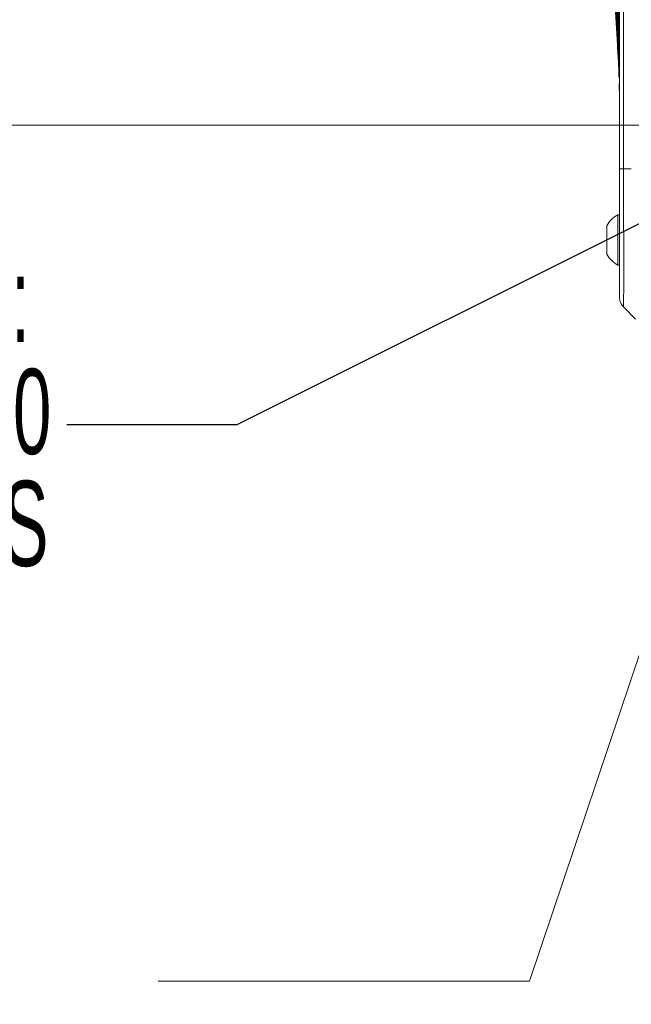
# Model space of a CAD drawing. Header units: millimetres. Extents: x 0 to 1118, y 0 to 864.
# Tile 474 of 512: x 766 to 789, y 512 to 548. Entities that reach past the tile are written whole.
import ezdxf

# ---------------------------------------------------------------- set-up
doc = ezdxf.new("R2010")
doc.units = ezdxf.units.MM
doc.styles.add('SLDTEXTSTYLE0', font='TXT', dxfattribs={"width": 0.605})
doc.dimstyles.new('SLDDIMSTYLE12', dxfattribs={"dimtxt": 3.175, "dimasz": 3.302, "dimexe": 0, "dimexo": 0.0625, "dimgap": 0.79375, "dimtad": 0, "dimtih": 1, "dimtoh": 1, "dimdec": 1, "dimlfac": 4, "dimrnd": 1e-09, "dimzin": 12, "dimdsep": 46, "dimtxsty": 'SLDTEXTSTYLE0', "dimsah": 1, "dimcen": 0, "dimadec": 0, "dimazin": 3, "dimtfac": 1, "dimtofl": 0, "dimtmove": 0, "dimatfit": 3, "dimfxl": 1, "dimfrac": 2, "dimtolj": 1, "dimtzin": 12, "dimarcsym": 0})
doc.dimstyles.new('SLDDIMSTYLE4', dxfattribs={"dimtxt": 3.175, "dimasz": 3.302, "dimexe": 0, "dimexo": 0.0625, "dimgap": 0.79375, "dimtad": 0, "dimtih": 1, "dimtoh": 1, "dimlfac": 4, "dimrnd": 1e-09, "dimzin": 4, "dimdsep": 46, "dimtxsty": 'SLDTEXTSTYLE0', "dimsah": 1, "dimcen": 0.09, "dimadec": 0, "dimazin": 1, "dimtfac": 1, "dimtofl": 0, "dimtmove": 0, "dimatfit": 3, "dimfxl": 1, "dimfrac": 2, "dimtolj": 1, "dimtzin": 12, "dimarcsym": 0})
doc.dimstyles.new('SLDDIMSTYLE5', dxfattribs={"dimtxt": 0.18, "dimasz": 3.302, "dimexe": 0, "dimexo": 0.0625, "dimgap": 0, "dimtad": 0, "dimtih": 1, "dimtoh": 1, "dimdec": 0, "dimrnd": 1e-09, "dimzin": 0, "dimdsep": 46, "dimtxsty": 'Standard', "dimsah": 1, "dimcen": 0.09, "dimadec": 0, "dimazin": 0, "dimtfac": 3.302, "dimtdec": 0, "dimtofl": 0, "dimtmove": 0, "dimatfit": 3, "dimfxl": 1, "dimfrac": 2, "dimtolj": 1, "dimtzin": 0, "dimarcsym": 0})
doc.dimstyles.new('SLDDIMSTYLE8', dxfattribs={"dimtxt": 3.175, "dimasz": 3.302, "dimexe": 0, "dimexo": 0.0625, "dimgap": 0.79375, "dimtad": 0, "dimtih": 1, "dimtoh": 1, "dimlfac": 4, "dimrnd": 1e-09, "dimzin": 12, "dimdsep": 46, "dimtxsty": 'SLDTEXTSTYLE0', "dimsah": 1, "dimcen": 0.09, "dimadec": 0, "dimazin": 3, "dimtfac": 1, "dimtofl": 0, "dimtmove": 0, "dimatfit": 3, "dimfxl": 1, "dimfrac": 2, "dimtolj": 1, "dimtzin": 12, "dimarcsym": 0})

# ---------------------------------------------------------------- blocks, each defined once
blk = doc.blocks.new('_D_29')
at = {"color": 7, "linetype": 'Continuous', "lineweight": 0}
for p, q in [((874.435, 619.534), (698.437, 619.534)), ((700.037, 619.534), (700.037, 584.47)), ((700.037, 544.534), (700.037, 579.598)), ((794.435, 544.534), (698.437, 544.534))]:
    blk.add_line(p, q, dxfattribs=at)
for points in [[(700.037, 619.534), (699.529, 616.232), (700.545, 616.232)], [(700.037, 544.534), (700.545, 547.836), (699.529, 547.836)]]:
    blk.add_solid(points, dxfattribs=at)
at = {"color": 7, "linetype": 'Continuous', "lineweight": 0, "insert": (698.463, 583.69), "char_height": 3.175, "attachment_point": 1, "style": 'SLDTEXTSTYLE0'}
blk.add_mtext('C', dxfattribs=at)
blk = doc.blocks.new('_D_35')
at = {"color": 7, "linetype": 'Continuous', "lineweight": 0}
for p, q in [((794.435, 677.284), (669.723, 677.284)), ((671.323, 677.284), (671.323, 613.345)), ((671.323, 544.534), (671.323, 608.473)), ((791.287, 544.534), (669.723, 544.534))]:
    blk.add_line(p, q, dxfattribs=at)
for points in [[(671.323, 677.284), (670.815, 673.982), (671.831, 673.982)], [(671.323, 544.534), (671.831, 547.836), (670.815, 547.836)]]:
    blk.add_solid(points, dxfattribs=at)
at = {"color": 7, "linetype": 'Continuous', "lineweight": 0, "insert": (664.653, 612.565), "char_height": 3.175, "attachment_point": 1, "style": 'SLDTEXTSTYLE0'}
blk.add_mtext('531.00', dxfattribs=at)
blk = doc.blocks.new('_D_36')
at = {"color": 7, "linetype": 'Continuous', "lineweight": 0}
for p, q in [((795.194, 542.034), (785.305, 512.63)), ((785.305, 512.63), (771.463, 512.63))]:
    blk.add_line(p, q, dxfattribs=at)
blk.add_solid([(795.194, 542.034), (793.66, 539.066), (794.623, 538.742)], dxfattribs=at)
at = {"color": 7, "linetype": 'Continuous', "lineweight": 0, "char_height": 3.175, "attachment_point": 1, "style": 'SLDTEXTSTYLE0'}
for s, insert in [('%%c', (749.878, 521.481)), ('21.1', (754.507, 521.49)), ('4X', (743.329, 521.49)), ('2 SIDES', (744.797, 516.608)), ('SURFACES ALSO', (734.862, 511.735)), ('ACT AS STACKING POINTS', (725.39, 506.863))]:
    blk.add_mtext(s, dxfattribs=dict(at, insert=insert))
blk = doc.blocks.new('SW_SYMBOL_HOLE_DEPTH')
at = {"color": 0, "linetype": 'Continuous', "lineweight": 0}
for p, q in [((0, 875), (800, 875)), ((400, 875), (400, 75)), ((100, 555), (400, 75)), ((700, 555), (400, 75))]:
    blk.add_line(p, q, dxfattribs=at)
blk = doc.blocks.new('SW_NOTE_18')
at = {"color": 0, "linetype": 'Continuous', "lineweight": 0, "xscale": 0.0040927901, "yscale": 0.0040927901, "zscale": 0.0040927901}
blk.add_blockref('SW_SYMBOL_HOLE_DEPTH', (-13.292, -1.547), dxfattribs=at)
at = {"color": 0, "linetype": 'Continuous', "lineweight": 0, "char_height": 3.175, "attachment_point": 3, "style": 'SLDTEXTSTYLE0'}
for s, insert in [('RIGGING POINTS:', (-1.364, 6.262)), ('4X M12 X 1.75', (-15.085, 2.087)), ('24.0', (-0.572, 2.087)), ('2 SIDES', (-0.678, -2.088))]:
    blk.add_mtext(s, dxfattribs=dict(at, insert=insert))

msp = doc.modelspace()

# ---------------------------------------------------------------- linework, layer by layer
at = {"color": 7, "linetype": 'Continuous', "lineweight": 15}
for p, q in [((788.6598, 542.9095), (788.6598, 549.2722)), ((788.624, 546.8961), (788.5904, 547.4277)), ((788.6267, 546.7963), (788.6271, 546.8043)), ((788.6331, 546.8001), (788.6331, 546.7984)), ((788.6436, 546.8137), (788.6438, 546.8052)), ((788.6439, 546.8008), (788.6439, 546.7992)), ((788.6551, 546.8011), (788.6551, 546.7995)), ((788.6559, 546.8269), (788.6598, 546.8318)), ((788.656, 546.8402), (788.6598, 546.8424)), ((788.656, 546.8402), (788.6598, 546.8424)), ((788.6598, 542.7589), (788.6598, 542.9095)), ((788.6598, 541.2), (788.5948, 541.2)), ((788.5948, 541.2), (788.5948, 539.325)), ((788.1898, 540.7902), (788.1898, 539.7347)), ((788.5948, 539.325), (788.6598, 539.325)), ((789.2634, 537.3053), (788.8062, 537.7625))]:
    msp.add_line(p, q, dxfattribs=at)
at = {"color": 9, "linetype": 'Continuous', "lineweight": 0}
for p, q in [((788.8063, 549.2783), (788.8063, 542.909)), ((788.6065, 547.9074), (788.6253, 547.6483)), ((789.1025, 542.9089), (788.8063, 542.9089))]:
    msp.add_line(p, q, dxfattribs=at)
at = {"color": 9, "linetype": 'Continuous', "lineweight": 0, "flags": 128}
msp.add_lwpolyline([(788.655, 546.897), (788.658, 546.8971), (788.6598, 546.8972)], dxfattribs=at)
at = {"color": 7, "linetype": 'Continuous', "lineweight": 15, "flags": 128}
for points in [[(788.6561, 546.8438), (788.6559, 546.8437), (788.6598, 546.8453)], [(788.631, 546.815), (788.6312, 546.8156), (788.6338, 546.8214)], [(788.6382, 546.8146), (788.6387, 546.8157), (788.6426, 546.8239)], [(788.6451, 546.8277), (788.6489, 546.8323), (788.6542, 546.8372)], [(788.6472, 546.8161), (788.6515, 546.8247), (788.6541, 546.8285)], [(788.6472, 546.8161), (788.6515, 546.8247), (788.6541, 546.8285)], [(788.65, 546.8157), (788.6502, 546.816), (788.6541, 546.8241)], [(788.656, 546.8386), (788.6563, 546.8388), (788.6598, 546.8411)], [(788.6562, 546.8311), (788.6575, 546.8324), (788.6598, 546.8348)], [(788.6562, 546.8311), (788.6575, 546.8324), (788.6598, 546.8348)], [(788.6563, 546.8437), (788.6564, 546.8437), (788.6598, 546.8451)], [(788.6563, 546.8432), (788.6573, 546.8437), (788.6598, 546.8448)], [(788.6585, 546.8163), (788.6585, 546.8164), (788.6598, 546.8194)], [(788.6585, 546.8163), (788.6585, 546.8164), (788.6598, 546.8194)]]:
    msp.add_lwpolyline(points, dxfattribs=at)
at = {"color": 9, "linetype": 'Continuous', "lineweight": 0}
for centre, radius, start, end in [((788.6116, 548.2194), 1.323, 271.39799, 271.79211), ((788.6455, 547.75), 0.8526, 270.68341, 270.96231)]:
    msp.add_arc(centre, radius, start, end, dxfattribs=at)
at = {"color": 7, "linetype": 'Continuous', "lineweight": 15}
for centre, radius, start, end in [((788.6773, 546.7982), 0.0501, 150.65305, 182.24703), ((788.6767, 546.7982), 0.05, 116.70598, 147.7316), ((788.6768, 546.7987), 0.0494, 116.98837, 148.8994), ((788.678, 546.7983), 0.0499, 118.37266, 149.8178), ((788.6832, 546.7982), 0.05, 125.47658, 159.9308), ((788.6833, 546.7981), 0.0501, 125.51691, 159.96123), ((789.1335, 540.2625), 1.0813, 119.88215, 150.7838), ((789.1335, 540.2625), 1.0813, 209.2162, 240.11785)]:
    msp.add_arc(centre, radius, start, end, dxfattribs=at)
for points, knots in [([(782.1247, 572.1109), (782.7688, 570.6197), (784.0592, 567.6318), (785.6552, 563.0182), (786.7638, 559.1001), (787.487, 555.9251), (787.9937, 553.2324), (788.43, 550.2245), (788.5631, 548.0071), (788.6298, 546.8963)], [0, 0, 0, 0, 0.1860279, 0.3727113, 0.5587335, 0.6521885, 0.7456399, 0.8725715, 1, 1, 1, 1]), ([(782.7486, 571.1056), (783.3629, 569.6018), (784.5936, 566.589), (786.0992, 561.9451), (787.1263, 558.0045), (787.7773, 554.8132), (788.1875, 552.295), (788.5077, 549.656), (788.5968, 547.8173), (788.6414, 546.8967)], [0, 0, 0, 0, 0.1944852, 0.3896503, 0.5841316, 0.6818717, 0.779607, 0.8896418, 1, 1, 1, 1]), ([(788.6439, 546.8967), (788.6013, 547.8131), (788.5161, 549.6487), (788.2018, 552.281), (787.7974, 554.7929), (787.1525, 557.9854), (786.1324, 561.9264), (784.6318, 566.5806), (783.4061, 569.5955), (782.7922, 571.1056)], [0, 0, 0, 0, 0.10986955, 0.22009694, 0.31736425, 0.41463629, 0.61020457, 0.80475395, 1, 1, 1, 1]), ([(783.3633, 570.2549), (783.9463, 568.7387), (785.1142, 565.7011), (786.288, 561.8044), (787.0884, 558.6504), (787.6055, 556.2645), (788.0361, 553.8571), (788.3576, 551.4892), (788.579, 549.1682), (788.6288, 547.6548), (788.6538, 546.8973)], [0, 0, 0, 0, 0.20237182, 0.40544929, 0.50665063, 0.60784892, 0.70959845, 0.81134165, 0.90556733, 1, 1, 1, 1]), ([(783.9667, 569.5574), (784.5165, 568.0289), (785.618, 564.9666), (786.7881, 560.7531), (787.6284, 556.9821), (788.1911, 553.6664), (788.5646, 550.3055), (788.6598, 548.043), (788.6598, 546.9095), (788.6598, 546.9095)], [0, 0, 0, 0, 0.2095833, 0.4199011, 0.5638164, 0.7080879, 0.8537118, 0.9999994, 1, 1, 1, 1]), ([(784.5567, 569.0123), (785.0716, 567.4718), (786.1031, 564.3852), (787.0989, 560.4448), (787.7451, 557.267), (788.1385, 554.874), (788.4361, 552.462), (788.6175, 550.1048), (788.6598, 548.5529), (788.6598, 547.8128), (788.6598, 547.8128)], [0, 0, 0, 0, 0.22461658, 0.45003147, 0.56157359, 0.67311092, 0.78537528, 0.89763037, 0.99999931, 1, 1, 1, 1]), ([(788.6272, 546.7962), (788.6272, 546.7967), (788.6272, 546.798), (788.6267, 546.8099), (788.6259, 546.8325), (788.6247, 546.8624), (788.6237, 546.8849), (788.6233, 546.8961)], [0, 0, 0, 0, 0.1416764, 0.356489, 0.5710862, 0.7855812, 1, 1, 1, 1]), ([(788.624, 546.8961), (788.6243, 546.8887), (788.625, 546.8702), (788.6262, 546.8422), (788.6272, 546.8168), (788.6279, 546.7996), (788.628, 546.7974), (788.6281, 546.7963)], [0, 0, 0, 0, 0.1406706, 0.3552969, 0.5701164, 0.7850193, 1, 1, 1, 1]), ([(788.6327, 546.8131), (788.6325, 546.8196), (788.6321, 546.8329), (788.631, 546.8627), (788.6302, 546.8851), (788.6298, 546.8963)], [0, 0, 0, 0, 0.3180863, 0.6591079, 1, 1, 1, 1]), ([(788.6317, 546.8963), (788.6319, 546.889), (788.6326, 546.8704), (788.6337, 546.8424), (788.6346, 546.817), (788.6353, 546.7998), (788.6354, 546.7976), (788.6355, 546.7965)], [0, 0, 0, 0, 0.1406259, 0.3552027, 0.570025, 0.7849797, 1, 1, 1, 1]), ([(788.6439, 546.7968), (788.6439, 546.7973), (788.644, 546.7985), (788.6437, 546.8105), (788.6432, 546.8331), (788.6424, 546.863), (788.6417, 546.8854), (788.6414, 546.8967)], [0, 0, 0, 0, 0.1416751, 0.3564422, 0.5710596, 0.7855516, 1, 1, 1, 1]), ([(788.6439, 546.8967), (788.6441, 546.8894), (788.6446, 546.8709), (788.6454, 546.8428), (788.6461, 546.8175), (788.6467, 546.8002), (788.6468, 546.798), (788.6469, 546.7969)], [0, 0, 0, 0, 0.1406785, 0.3552531, 0.5700248, 0.7849692, 1, 1, 1, 1]), ([(788.655, 546.8141), (788.6549, 546.8206), (788.6548, 546.8339), (788.6543, 546.8637), (788.654, 546.8861), (788.6538, 546.8973)], [0, 0, 0, 0, 0.31795731, 0.65902711, 1, 1, 1, 1]), ([(788.6557, 546.8974), (788.6558, 546.89), (788.6561, 546.8715), (788.6564, 546.8434), (788.6568, 546.8181), (788.6571, 546.8009), (788.6572, 546.7987), (788.6572, 546.7976)], [0, 0, 0, 0, 0.1409383, 0.3554467, 0.5701253, 0.7850138, 1, 1, 1, 1]), ([(788.6272, 546.7962), (788.6272, 546.7962), (788.6269, 546.7962), (788.6267, 546.7962), (788.6267, 546.7962), (788.6267, 546.7962)], [0, 0, 0, 0, 0.0901327, 0.9999973, 1, 1, 1, 1]), ([(788.6275, 546.8056), (788.6295, 546.7509), (788.6342, 546.6237), (788.6393, 546.4593), (788.6415, 546.3778), (788.6428, 546.3279)], [0, 0, 0, 0, 0.2257229, 0.5257642, 1, 1, 1, 1]), ([(788.6551, 546.7974), (788.6545, 546.7974), (788.6533, 546.7973), (788.6506, 546.7971), (788.6483, 546.797), (788.6469, 546.7969)], [0, 0, 0, 0, 0.2401226, 0.5000683, 1, 1, 1, 1]), ([(788.6479, 546.0962), (788.649, 546.0601), (788.659, 545.7478), (788.6594, 545.4353), (788.6598, 545.1589)], [0, 0, 0, 0, 0.11571816, 1, 1, 1, 1]), ([(788.6586, 546.0965), (788.6574, 546.0965), (788.6558, 546.0965), (788.659, 546.0965), (788.6598, 546.0966)], [0, 0, 0, 0, 0.7494696, 1, 1, 1, 1]), ([(788.6598, 538.1162), (788.6598, 538.1264), (788.6598, 538.1468), (788.6598, 538.315), (788.6598, 538.6067), (788.6598, 539.0213), (788.6598, 539.5356), (788.6598, 540.1392), (788.6598, 540.8429), (788.6598, 541.6085), (788.6598, 542.3075), (788.6598, 542.7444), (788.6598, 542.9095)], [0, 0, 0, 0, 0.0929147, 0.1858151, 0.2944777, 0.4031622, 0.5002011, 0.6086255, 0.717044, 0.8255689, 0.9340812, 1, 1, 1, 1]), ([(788.8063, 537.7625), (788.7844, 537.7869), (788.7407, 537.8358), (788.6953, 537.9236), (788.6654, 538.0178), (788.6617, 538.0833), (788.6598, 538.116)], [0, 0, 0, 0, 0.2499938, 0.4999926, 0.7499889, 1, 1, 1, 1])]:
    msp.add_open_spline(points, degree=3, knots=knots, dxfattribs=at)
at = {"color": 9, "linetype": 'Continuous', "lineweight": 0}
for points, knots in [([(788.6317, 546.8963), (788.5667, 548.0016), (788.4365, 550.217), (788.0046, 553.2195), (787.5016, 555.9086), (786.7822, 559.0845), (785.6783, 563.002), (784.0845, 567.6245), (782.7972, 570.6137), (782.1525, 572.111)], [0, 0, 0, 0, 0.12681142, 0.25418013, 0.34720808, 0.4402394, 0.62720029, 0.81326876, 1, 1, 1, 1]), ([(788.6557, 546.8974), (788.633, 547.6512), (788.5877, 549.1608), (788.3734, 551.4739), (788.0595, 553.8332), (787.6361, 556.2373), (787.1242, 558.629), (786.33, 561.7882), (785.1635, 565.6919), (784.0025, 568.7321), (783.421, 570.255)], [0, 0, 0, 0, 0.0940133, 0.1882532, 0.2894724, 0.3906979, 0.4925238, 0.5943529, 0.7968095, 1, 1, 1, 1]), ([(788.6598, 547.0772), (788.6306, 548.254), (788.5813, 550.2427), (788.2811, 553.0288), (787.9262, 555.444), (787.4739, 557.8489), (786.7555, 561.0271), (785.6767, 564.9567), (784.5839, 568.022), (784.0365, 569.5576)], [0, 0, 0, 0, 0.15303734, 0.25862666, 0.36422336, 0.47051746, 0.57681526, 0.78801672, 1, 1, 1, 1]), ([(788.6598, 548.0206), (788.6495, 548.7084), (788.627, 550.1969), (788.452, 552.4807), (788.1681, 554.8723), (787.7845, 557.256), (787.3783, 559.2972), (786.8891, 561.4526), (786.3052, 563.7196), (785.5219, 566.3942), (784.9293, 568.1472), (784.6368, 569.0125)], [0, 0, 0, 0, 0.0961082, 0.2079938, 0.319889, 0.4325863, 0.5452885, 0.6106642, 0.7414314, 0.8723648, 1, 1, 1, 1]), ([(788.6332, 546.7964), (788.6327, 546.7964), (788.6316, 546.7964), (788.6297, 546.7963), (788.6287, 546.7963), (788.6281, 546.7963)], [0, 0, 0, 0, 0.2400798, 0.500039, 1, 1, 1, 1]), ([(788.6332, 546.7964), (788.6332, 546.797), (788.6332, 546.7985), (788.633, 546.8046), (788.6327, 546.8126), (788.6327, 546.8131)], [0, 0, 0, 0, 0.38187946, 0.96077372, 1, 1, 1, 1]), ([(788.6439, 546.7968), (788.6438, 546.7968), (788.6432, 546.7968), (788.6408, 546.7967), (788.6381, 546.7966), (788.636, 546.7965), (788.6355, 546.7965)], [0, 0, 0, 0, 0.038455, 0.1922741, 0.807551, 1, 1, 1, 1]), ([(788.6551, 546.7974), (788.6551, 546.798), (788.6552, 546.7995), (788.6551, 546.8056), (788.655, 546.8136), (788.655, 546.8141)], [0, 0, 0, 0, 0.3817001, 0.9605813, 1, 1, 1, 1]), ([(788.6595, 546.798), (788.6595, 546.798), (788.6593, 546.7979), (788.6584, 546.7977), (788.6576, 546.7976), (788.6572, 546.7976)], [0, 0, 0, 0, 0.3151659, 0.6725065, 1, 1, 1, 1]), ([(788.8064, 542.909), (788.7845, 542.909), (788.7408, 542.9091), (788.6953, 542.9092), (788.6654, 542.9094), (788.6617, 542.9094), (788.6598, 542.9095)], [0, 0, 0, 0, 0.2500012, 0.5000027, 0.7499994, 1, 1, 1, 1]), ([(788.8064, 542.909), (788.8064, 542.7317), (788.8065, 542.2621), (788.8101, 541.51), (788.8162, 540.6844), (788.8219, 539.9246), (788.8249, 539.2735), (788.824, 538.7206), (788.8186, 538.2788), (788.8117, 537.9713), (788.8066, 537.7952), (788.8064, 537.7735), (788.8063, 537.7627)], [0, 0, 0, 0, 0.065799, 0.1743475, 0.2828918, 0.3913458, 0.4997946, 0.5968725, 0.7055423, 0.8142125, 0.9070962, 1, 1, 1, 1])]:
    msp.add_open_spline(points, degree=3, knots=knots, dxfattribs=at)

# ---------------------------------------------------------------- block references
at = {"color": 7, "linetype": 'Continuous', "lineweight": 0}
msp.add_blockref('SW_NOTE_18', (768.0457, 533.3692), dxfattribs=at)

# ---------------------------------------------------------------- dimensions: what is measured, and where the dimension line sits
dim = msp.add_linear_dim(base=(671.3228, 544.5339), p1=(796.0348, 677.2839), p2=(792.8873, 544.5339), angle=90, dimstyle='SLDDIMSTYLE4', dxfattribs=at)
dim.commit()
dim.dimension.update_dxf_attribs({"geometry": '_D_35', "text_midpoint": (671.3228, 610.9089), "dimtype": 160})
dim = msp.add_linear_dim(base=(700.0372, 544.5339), p1=(876.0348, 619.5339), p2=(796.0348, 544.5339), angle=90, text='C', dimstyle='SLDDIMSTYLE8', dxfattribs=at)
dim.commit()
dim.dimension.update_dxf_attribs({"geometry": '_D_29', "text_midpoint": (700.0372, 582.0339), "dimtype": 160})
dim = msp.add_diameter_dim_2p(p1=(796.8756, 547.0338), p2=(795.1941, 542.034), text='4X <>\\P2 SIDES\\PSURFACES ALSO\\P ACT AS STACKING POINTS', dimstyle='SLDDIMSTYLE12', dxfattribs=at)
dim.commit()
dim.dimension.update_dxf_attribs({"geometry": '_D_36', "text_midpoint": (753.1623, 512.6295), "dimtype": 163})

# ---------------------------------------------------------------- leaders
msp.add_leader([(794.8083, 543.566), (774.3957, 533.3692), (768.0457, 533.3692)], dimstyle='SLDDIMSTYLE5', dxfattribs=at)

doc.saveas('drawing.dxf')
